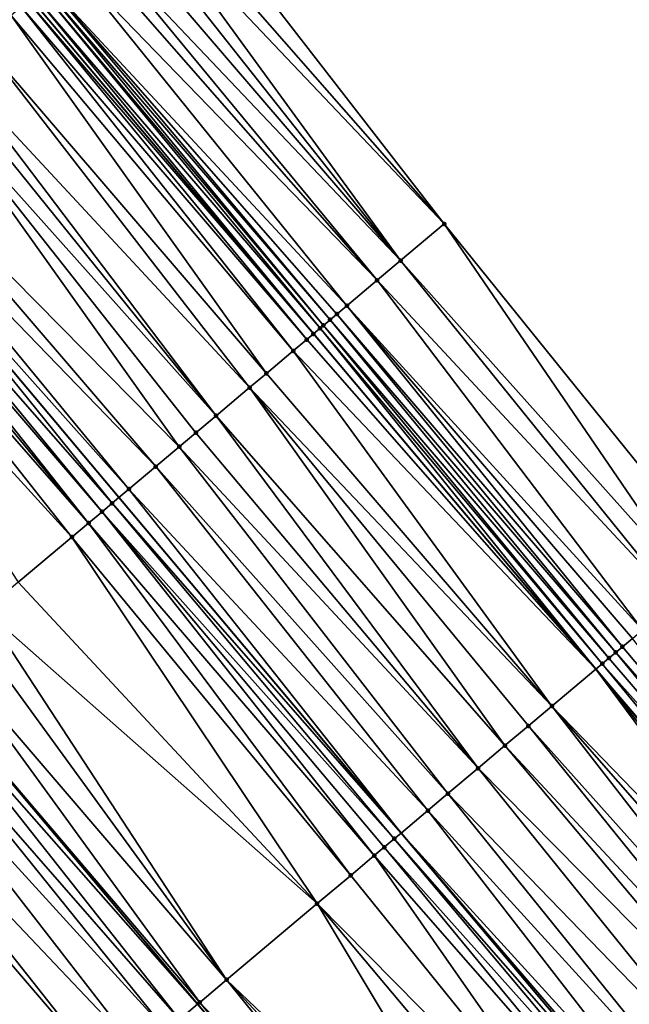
# Model space of a CAD drawing. Header units: feet. Extents: x 2004186 to 2014793, y 836912 to 864902.
# Tile 412 of 656: x 2009057 to 2009085, y 849996 to 850041. Entities that reach past the tile are written whole.
import ezdxf

# ---------------------------------------------------------------- set-up
doc = ezdxf.new("R2010")
doc.units = ezdxf.units.FT
doc.header["$LTSCALE"] = 100
doc.header["$MEASUREMENT"] = 0
for name, color, linetype, lineweight in [('EP_Travel Lane', 5, 'Continuous', 40), ('GPL_Skip Line', 2, 'Continuous', 40), ('Road Shots', 4, 'Continuous', 200), ('Road X-Section', 30, 'Continuous', 13)]:
    doc.layers.add(name, color=color, linetype=linetype, lineweight=lineweight)
doc.layers.add('I-77 SB_MM21-27-Surface-Border', color=7, linetype='Continuous')
doc.layers.add('I-77 SB_MM21-27-Surface-TIN', color=7, linetype='Continuous')

msp = doc.modelspace()

# ---------------------------------------------------------------- linework, layer by layer
at = {"layer": 'EP_Travel Lane'}
msp.add_polyline3d([(2009096.065092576, 849996.2953501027, 426.3379628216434), (2009083.178587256, 850011.5902940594, 426.4051293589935), (2009070.292047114, 850026.8852793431, 426.4323151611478), (2009057.40551984, 850042.1802493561, 426.474261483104), (2009044.539144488, 850057.4826363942, 426.5060240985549), (2009031.678576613, 850072.7994289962, 426.5504264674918), (2009018.818037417, 850088.1161874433, 426.6093971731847), (2009005.957484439, 850103.4329623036, 426.6613811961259), (2008993.09694968, 850118.7497154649, 426.7226047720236), (2008980.236409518, 850134.0664750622, 426.7811167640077), (2008967.375867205, 850149.3832372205, 426.8384957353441), (2008954.515327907, 850164.6999957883, 426.8974205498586), (2008941.631527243, 850180.0142721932, 426.9677083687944), (2008928.749518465, 850195.3129192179, 427.0401961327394), (2008915.867513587, 850210.6115616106, 427.1143977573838), (2008902.985485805, 850225.9102312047, 427.1784940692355)], dxfattribs=at)
at = {"layer": 'GPL_Skip Line'}
for points in [[(2009087.16368466, 849988.8069111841, 426.4817926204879), (2009074.288790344, 850004.1116463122, 426.5356119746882), (2009061.413874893, 850019.4164065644, 426.5651415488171), (2009048.53896791, 850034.7211567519, 426.6044015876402), (2009035.670001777, 850050.030885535, 426.6502886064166), (2009022.805090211, 850065.344005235, 426.7006072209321), (2009009.940199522, 850080.657100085, 426.7615474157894), (2008997.07530766, 850095.9701963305, 426.8218910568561), (2008984.210412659, 850111.2832963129, 426.8806374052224), (2008971.345515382, 850126.5963990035, 426.9382262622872), (2008958.480660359, 850141.9094513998, 427.01731217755), (2008945.615788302, 850157.2225240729, 427.0877314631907), (2008932.739030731, 850172.525611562, 427.1546757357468), (2008919.856995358, 850187.82429017, 427.2154230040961), (2008906.97498091, 850203.1229439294, 427.2854018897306), (2008894.092958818, 850218.4216067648, 427.3520091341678), (2008881.210969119, 850233.7202311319, 427.4329074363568)], [(2009077.895265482, 849981.0102519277, 426.3296685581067), (2009065.008742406, 849996.3052169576, 426.3764487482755), (2009052.122198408, 850011.6002068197, 426.3992057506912), (2009039.235665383, 850026.8951836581, 426.4345751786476), (2009026.353558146, 850042.2046134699, 426.477128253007), (2009013.483429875, 850057.5133065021, 426.5384554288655), (2009000.613270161, 850072.8220369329, 426.5838214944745), (2008987.743123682, 850088.1307516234, 426.6358886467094), (2008974.872983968, 850103.4394582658, 426.6914313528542), (2008962.002895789, 850118.748103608, 426.7731424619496), (2008949.132790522, 850134.0567692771, 426.8462031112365), (2008936.26271348, 850149.3654013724, 426.9336064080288), (2008923.393110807, 850164.6566634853, 427.0131152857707), (2008910.511035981, 850179.955388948, 427.0564485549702), (2008897.629021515, 850195.2540427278, 427.1264199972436), (2008884.746997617, 850210.5527077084, 427.1922301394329), (2008871.865013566, 850225.8513253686, 427.2756201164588)]]:
    msp.add_polyline3d(points, dxfattribs=at)
at = {"layer": 'I-77 SB_MM21-27-Surface-Border', "color": 3, "linetype": 'ByBlock', "lineweight": -2}
msp.add_polyline3d([(2008908.472840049, 850230.5318923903, 426.9366870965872), (2008921.048963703, 850214.9754968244, 426.9038368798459), (2008935.00174595, 850200.5787612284, 426.7700949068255), (2008948.03667981, 850185.4090092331, 426.6700748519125), (2008961.234243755, 850170.3459326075, 426.5922650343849), (2008974.099144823, 850155.0328254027, 426.5366194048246), (2008986.96402393, 850139.7197443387, 426.4698206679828), (2008997.379051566, 850122.34796759, 426.5327314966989), (2009012.693817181, 850109.0935405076, 426.3539804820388), (2009025.55872803, 850093.7804216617, 426.3032729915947), (2009038.576742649, 850078.5959855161, 426.2384243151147), (2009051.135421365, 850063.0255305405, 426.2035835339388), (2009063.996410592, 850047.7252894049, 426.1654649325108), (2009076.259161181, 850031.9055008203, 426.1660810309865), (2009088.827993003, 850016.3432278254, 426.1502365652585), (2009101.702891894, 850001.0384872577, 426.1016760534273), (2009115.036951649, 849986.1199736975, 426.0732741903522)], dxfattribs=at)
at = {"layer": 'I-77 SB_MM21-27-Surface-TIN', "color": 128, "linetype": 'ByBlock', "lineweight": -2}
for points in [[(2009063.078168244, 850046.9527410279, 426.2163341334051), (2009076.259161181, 850031.9055008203, 426.1660810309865), (2009063.996410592, 850047.7252894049, 426.1654649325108)], [(2009063.078168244, 850046.9527410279, 426.2163341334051), (2009062.466003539, 850046.4377125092, 426.2466380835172), (2009076.259161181, 850031.9055008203, 426.1660810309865)], [(2009062.466003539, 850046.4377125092, 426.2466380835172), (2009061.853839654, 850045.9226830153, 426.2778849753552), (2009074.26962622, 850030.2316577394, 426.2649480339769)], [(2009062.466003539, 850046.4377125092, 426.2466380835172), (2009074.26962622, 850030.2316577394, 426.2649480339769), (2009076.259161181, 850031.9055008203, 426.1660810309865)], [(2009061.853839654, 850045.9226830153, 426.2778849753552), (2009061.241674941, 850045.407654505, 426.3081807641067), (2009074.26962622, 850030.2316577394, 426.2649480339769)], [(2009061.241674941, 850045.407654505, 426.3081807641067), (2009060.476470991, 850044.7638665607, 426.3482805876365), (2009074.26962622, 850030.2316577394, 426.2649480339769)], [(2009060.01734412, 850044.3775991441, 426.3671679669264), (2009059.252137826, 850043.7338139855, 426.4045745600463), (2009073.198331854, 850029.3303651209, 426.3109313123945)], [(2009060.476470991, 850044.7638665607, 426.3482805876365), (2009060.01734412, 850044.3775991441, 426.3671679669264), (2009073.198331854, 850029.3303651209, 426.3109313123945)], [(2009060.476470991, 850044.7638665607, 426.3482805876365), (2009073.198331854, 850029.3303651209, 426.3109313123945), (2009074.26962622, 850030.2316577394, 426.2649480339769)], [(2009059.252137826, 850043.7338139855, 426.4045745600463), (2009058.180855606, 850042.8325069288, 426.4645181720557), (2009071.820964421, 850028.1715472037, 426.3827390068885)], [(2009059.252137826, 850043.7338139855, 426.4045745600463), (2009071.820964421, 850028.1715472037, 426.3827390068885), (2009073.198331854, 850029.3303651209, 426.3109313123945)], [(2009057.874768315, 850042.5749985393, 426.4739953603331), (2009057.568672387, 850042.3175004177, 426.4735455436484), (2009070.59662707, 850027.1414996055, 426.4342195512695)], [(2009058.027813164, 850042.7037513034, 426.4706399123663), (2009057.874768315, 850042.5749985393, 426.4739953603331), (2009070.749674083, 850027.2702497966, 426.4333519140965)], [(2009057.874768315, 850042.5749985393, 426.4739953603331), (2009070.59662707, 850027.1414996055, 426.4342195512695), (2009070.749674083, 850027.2702497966, 426.4333519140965)], [(2009058.180855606, 850042.8325069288, 426.4645181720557), (2009058.027813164, 850042.7037513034, 426.4706399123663), (2009071.055762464, 850027.52775689, 426.4251283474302)], [(2009058.027813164, 850042.7037513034, 426.4706399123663), (2009070.749674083, 850027.2702497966, 426.4333519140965), (2009071.055762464, 850027.52775689, 426.4251283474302)], [(2009058.180855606, 850042.8325069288, 426.4645181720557), (2009071.361844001, 850027.7852721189, 426.4090394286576), (2009071.820964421, 850028.1715472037, 426.3827390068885)], [(2009058.180855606, 850042.8325069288, 426.4645181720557), (2009071.055762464, 850027.52775689, 426.4251283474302), (2009071.361844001, 850027.7852721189, 426.4090394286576)], [(2009057.262578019, 850042.0600004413, 426.4748887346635), (2009070.290529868, 850026.8840029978, 426.4323056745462), (2009057.40551984, 850042.1802493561, 426.474261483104)], [(2009057.568672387, 850042.3175004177, 426.4735455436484), (2009057.40551984, 850042.1802493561, 426.474261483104), (2009070.292047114, 850026.8852793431, 426.4323151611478)], [(2009070.290529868, 850026.8840029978, 426.4323056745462), (2009070.292047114, 850026.8852793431, 426.4323151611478), (2009057.40551984, 850042.1802493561, 426.474261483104)], [(2009057.568672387, 850042.3175004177, 426.4735455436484), (2009070.292047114, 850026.8852793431, 426.4323151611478), (2009070.59662707, 850027.1414996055, 426.4342195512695)], [(2009056.956488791, 850041.8024943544, 426.4821397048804), (2009056.497353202, 850041.4162373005, 426.4910084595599), (2009069.372256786, 850026.1114911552, 426.4478519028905)], [(2009057.262578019, 850042.0600004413, 426.4748887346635), (2009056.956488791, 850041.8024943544, 426.4821397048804), (2009069.98443607, 850026.6265023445, 426.4343029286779)], [(2009056.956488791, 850041.8024943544, 426.4821397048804), (2009069.372256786, 850026.1114911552, 426.4478519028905), (2009069.98443607, 850026.6265023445, 426.4343029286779)], [(2009057.262578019, 850042.0600004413, 426.4748887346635), (2009069.98443607, 850026.6265023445, 426.4343029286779), (2009070.290529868, 850026.8840029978, 426.4323056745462)], [(2009056.497353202, 850041.4162373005, 426.4910084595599), (2009055.11994497, 850040.2574678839, 426.5159281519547), (2009068.147895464, 850025.0814720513, 426.4717841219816)], [(2009056.497353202, 850041.4162373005, 426.4910084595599), (2009068.147895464, 850025.0814720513, 426.4717841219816), (2009069.372256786, 850026.1114911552, 426.4478519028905)], [(2009055.11994497, 850040.2574678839, 426.5159281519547), (2009053.74253381, 850039.0987019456, 426.5374844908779), (2009067.382663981, 850024.4377168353, 426.4802411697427)], [(2009055.11994497, 850040.2574678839, 426.5159281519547), (2009067.382663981, 850024.4377168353, 426.4802411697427), (2009068.147895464, 850025.0814720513, 426.4717841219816)], [(2009053.74253381, 850039.0987019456, 426.5374844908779), (2009053.283395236, 850038.7124484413, 426.5429216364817), (2009065.852205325, 850023.1502012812, 426.5021071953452)], [(2009053.74253381, 850039.0987019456, 426.5374844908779), (2009065.852205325, 850023.1502012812, 426.5021071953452), (2009067.382663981, 850024.4377168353, 426.4802411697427)], [(2009053.283395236, 850038.7124484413, 426.5429216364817), (2009052.518163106, 850038.0686939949, 426.5506357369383), (2009065.852205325, 850023.1502012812, 426.5021071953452)], [(2009052.518163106, 850038.0686939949, 426.5506357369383), (2009050.069428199, 850036.0086703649, 426.5844100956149), (2009064.16869639, 850021.7339394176, 426.5210879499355)], [(2009052.518163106, 850038.0686939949, 426.5506357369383), (2009064.933928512, 850022.377693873, 426.5133663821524), (2009065.852205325, 850023.1502012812, 426.5021071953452)], [(2009052.518163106, 850038.0686939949, 426.5506357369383), (2009064.16869639, 850021.7339394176, 426.5210879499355), (2009064.933928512, 850022.377693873, 426.5133663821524)], [(2009050.069428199, 850036.0086703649, 426.5844100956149), (2009049.151156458, 850035.2361569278, 426.6014992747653), (2009063.097379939, 850020.8326730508, 426.5416912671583)], [(2009050.069428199, 850036.0086703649, 426.5844100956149), (2009063.097379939, 850020.8326730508, 426.5416912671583), (2009064.16869639, 850021.7339394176, 426.5210879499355)], [(2009049.151156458, 850035.2361569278, 426.6014992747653), (2009048.53896791, 850034.7211567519, 426.6044015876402), (2009061.873014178, 850019.8026592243, 426.560521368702)], [(2009049.151156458, 850035.2361569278, 426.6014992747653), (2009061.873014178, 850019.8026592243, 426.560521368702), (2009063.097379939, 850020.8326730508, 426.5416912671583)], [(2009047.926782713, 850034.2061525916, 426.6111558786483), (2009061.107782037, 850019.1589047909, 426.5682216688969), (2009048.53896791, 850034.7211567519, 426.6044015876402)], [(2009061.107782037, 850019.1589047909, 426.5682216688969), (2009061.413874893, 850019.4164065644, 426.5651415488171), (2009048.53896791, 850034.7211567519, 426.6044015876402)], [(2009061.873014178, 850019.8026592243, 426.560521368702), (2009048.53896791, 850034.7211567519, 426.6044015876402), (2009061.413874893, 850019.4164065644, 426.5651415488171)], [(2009047.926782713, 850034.2061525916, 426.6111558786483), (2009047.620687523, 850033.9486535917, 426.6115551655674), (2009060.648638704, 850018.7726569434, 426.5681892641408)], [(2009047.926782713, 850034.2061525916, 426.6111558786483), (2009060.648638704, 850018.7726569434, 426.5681892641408), (2009061.107782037, 850019.1589047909, 426.5682216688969)], [(2009047.314588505, 850033.6911591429, 426.6075544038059), (2009046.855434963, 850033.304923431, 426.5957899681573), (2009060.036440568, 850018.2576681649, 426.5600716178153)], [(2009047.620687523, 850033.9486535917, 426.6115551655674), (2009047.314588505, 850033.6911591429, 426.6075544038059), (2009060.036440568, 850018.2576681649, 426.5600716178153)], [(2009047.620687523, 850033.9486535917, 426.6115551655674), (2009060.036440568, 850018.2576681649, 426.5600716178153), (2009060.648638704, 850018.7726569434, 426.5681892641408)], [(2009046.855434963, 850033.304923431, 426.5957899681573), (2009045.784077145, 850032.4037062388, 426.5688526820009), (2009059.271185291, 850017.6139412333, 426.5411834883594)], [(2009046.855434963, 850033.304923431, 426.5957899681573), (2009059.271185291, 850017.6139412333, 426.5411834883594), (2009060.036440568, 850018.2576681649, 426.5600716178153)], [(2009045.784077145, 850032.4037062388, 426.5688526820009), (2009056.822377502, 850015.5540042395, 426.4911943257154), (2009059.271185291, 850017.6139412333, 426.5411834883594)], [(2009074.26962622, 850030.2316577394, 426.2649480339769), (2009087.603670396, 850015.3131626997, 426.2186627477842), (2009076.259161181, 850031.9055008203, 426.1660810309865)], [(2009076.259161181, 850031.9055008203, 426.1660810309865), (2009087.603670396, 850015.3131626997, 426.2186627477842), (2009088.827993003, 850016.3432278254, 426.1502365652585)], [(2009074.26962622, 850030.2316577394, 426.2649480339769), (2009073.198331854, 850029.3303651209, 426.3109313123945), (2009086.83846412, 850014.66937752, 426.2560885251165)], [(2009074.26962622, 850030.2316577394, 426.2649480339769), (2009086.83846412, 850014.66937752, 426.2560885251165), (2009087.603670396, 850015.3131626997, 426.2186627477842)], [(2009073.198331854, 850029.3303651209, 426.3109313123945), (2009071.820964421, 850028.1715472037, 426.3827390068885), (2009085.308035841, 850013.3818258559, 426.312865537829)], [(2009073.198331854, 850029.3303651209, 426.3109313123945), (2009085.308035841, 850013.3818258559, 426.312865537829), (2009086.83846412, 850014.66937752, 426.2560885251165)], [(2009071.361844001, 850027.7852721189, 426.4090394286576), (2009071.055762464, 850027.52775689, 426.4251283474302), (2009084.083714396, 850012.3517593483, 426.3826275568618)], [(2009071.820964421, 850028.1715472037, 426.3827390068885), (2009071.361844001, 850027.7852721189, 426.4090394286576), (2009084.389794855, 850012.6092758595, 426.3652991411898)], [(2009071.361844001, 850027.7852721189, 426.4090394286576), (2009084.083714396, 850012.3517593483, 426.3826275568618), (2009084.389794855, 850012.6092758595, 426.3652991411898)], [(2009071.820964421, 850028.1715472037, 426.3827390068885), (2009084.848912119, 850012.9955546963, 426.3353710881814), (2009085.308035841, 850013.3818258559, 426.312865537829)], [(2009071.820964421, 850028.1715472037, 426.3827390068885), (2009084.389794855, 850012.6092758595, 426.3652991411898), (2009084.848912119, 850012.9955546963, 426.3353710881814)], [(2009071.055762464, 850027.52775689, 426.4251283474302), (2009070.749674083, 850027.2702497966, 426.4333519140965), (2009083.7776287, 850012.0942490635, 426.3939365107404)], [(2009071.055762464, 850027.52775689, 426.4251283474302), (2009083.7776287, 850012.0942490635, 426.3939365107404), (2009084.083714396, 850012.3517593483, 426.3826275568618)], [(2009070.290529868, 850026.8840029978, 426.4323056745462), (2009069.98443607, 850026.6265023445, 426.4343029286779), (2009083.178587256, 850011.5902940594, 426.4051293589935)], [(2009070.290529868, 850026.8840029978, 426.4323056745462), (2009083.178587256, 850011.5902940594, 426.4051293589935), (2009070.292047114, 850026.8852793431, 426.4323151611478)], [(2009070.59662707, 850027.1414996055, 426.4342195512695), (2009070.292047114, 850026.8852793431, 426.4323151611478), (2009083.178587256, 850011.5902940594, 426.4051293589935)], [(2009070.749674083, 850027.2702497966, 426.4333519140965), (2009070.59662707, 850027.1414996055, 426.4342195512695), (2009083.471539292, 850011.8367431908, 426.4009799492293)], [(2009070.59662707, 850027.1414996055, 426.4342195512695), (2009083.178587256, 850011.5902940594, 426.4051293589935), (2009083.471539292, 850011.8367431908, 426.4009799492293)], [(2009070.749674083, 850027.2702497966, 426.4333519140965), (2009083.471539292, 850011.8367431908, 426.4009799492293), (2009083.7776287, 850012.0942490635, 426.3939365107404)], [(2009069.98443607, 850026.6265023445, 426.4343029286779), (2009069.372256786, 850026.1114911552, 426.4478519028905), (2009083.178587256, 850011.5902940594, 426.4051293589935)], [(2009069.372256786, 850026.1114911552, 426.4478519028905), (2009068.147895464, 850025.0814720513, 426.4717841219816), (2009081.175851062, 850009.9054701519, 426.4334963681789)], [(2009069.372256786, 850026.1114911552, 426.4478519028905), (2009081.175851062, 850009.9054701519, 426.4334963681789), (2009083.178587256, 850011.5902940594, 426.4051293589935)], [(2009068.147895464, 850025.0814720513, 426.4717841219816), (2009067.382663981, 850024.4377168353, 426.4802411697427), (2009081.175851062, 850009.9054701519, 426.4334963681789)], [(2009067.382663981, 850024.4377168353, 426.4802411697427), (2009065.852205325, 850023.1502012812, 426.5021071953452), (2009079.033209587, 850008.1029476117, 426.4648480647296)], [(2009067.382663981, 850024.4377168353, 426.4802411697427), (2009080.104532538, 850009.0042062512, 426.4517154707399), (2009081.175851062, 850009.9054701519, 426.4334963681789)], [(2009067.382663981, 850024.4377168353, 426.4802411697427), (2009079.033209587, 850008.1029476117, 426.4648480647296), (2009080.104532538, 850009.0042062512, 426.4517154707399)], [(2009065.852205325, 850023.1502012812, 426.5021071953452), (2009064.933928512, 850022.377693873, 426.5133663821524), (2009077.808844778, 850007.0729326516, 426.4847742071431)], [(2009065.852205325, 850023.1502012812, 426.5021071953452), (2009077.808844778, 850007.0729326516, 426.4847742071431), (2009079.033209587, 850008.1029476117, 426.4648480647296)], [(2009064.933928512, 850022.377693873, 426.5133663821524), (2009064.16869639, 850021.7339394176, 426.5210879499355), (2009077.808844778, 850007.0729326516, 426.4847742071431)], [(2009064.16869639, 850021.7339394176, 426.5210879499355), (2009063.097379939, 850020.8326730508, 426.5416912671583), (2009076.431431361, 850005.9141693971, 426.5037339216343)], [(2009064.16869639, 850021.7339394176, 426.5210879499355), (2009076.431431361, 850005.9141693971, 426.5037339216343), (2009077.808844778, 850007.0729326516, 426.4847742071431)], [(2009063.097379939, 850020.8326730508, 426.5416912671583), (2009061.873014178, 850019.8026592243, 426.560521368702), (2009075.513160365, 850005.1416550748, 426.5216778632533)], [(2009063.097379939, 850020.8326730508, 426.5416912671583), (2009075.513160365, 850005.1416550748, 426.5216778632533), (2009076.431431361, 850005.9141693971, 426.5037339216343)], [(2009061.873014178, 850019.8026592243, 426.560521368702), (2009061.413874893, 850019.4164065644, 426.5651415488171), (2009074.288790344, 850004.1116463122, 426.5356119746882)], [(2009061.873014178, 850019.8026592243, 426.560521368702), (2009074.288790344, 850004.1116463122, 426.5356119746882), (2009075.513160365, 850005.1416550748, 426.5216778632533)], [(2009061.107782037, 850019.1589047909, 426.5682216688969), (2009074.288790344, 850004.1116463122, 426.5356119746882), (2009061.413874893, 850019.4164065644, 426.5651415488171)], [(2009060.648638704, 850018.7726569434, 426.5681892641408), (2009060.036440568, 850018.2576681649, 426.5600716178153), (2009073.064411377, 850003.0816481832, 426.5392657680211)], [(2009061.107782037, 850019.1589047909, 426.5682216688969), (2009060.648638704, 850018.7726569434, 426.5681892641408), (2009073.982697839, 850003.8541441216, 426.5390955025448)], [(2009060.648638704, 850018.7726569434, 426.5681892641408), (2009073.523557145, 850003.4678931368, 426.5420962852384), (2009073.982697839, 850003.8541441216, 426.5390955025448)], [(2009060.648638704, 850018.7726569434, 426.5681892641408), (2009073.064411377, 850003.0816481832, 426.5392657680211), (2009073.523557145, 850003.4678931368, 426.5420962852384)], [(2009061.107782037, 850019.1589047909, 426.5682216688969), (2009073.982697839, 850003.8541441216, 426.5390955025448), (2009074.288790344, 850004.1116463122, 426.5356119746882)], [(2009060.036440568, 850018.2576681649, 426.5600716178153), (2009059.271185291, 850017.6139412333, 426.5411834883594), (2009071.993061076, 850002.1804220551, 426.5209662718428)], [(2009060.036440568, 850018.2576681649, 426.5600716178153), (2009071.993061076, 850002.1804220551, 426.5209662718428), (2009073.064411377, 850003.0816481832, 426.5392657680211)], [(2009059.271185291, 850017.6139412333, 426.5411834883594), (2009056.822377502, 850015.5540042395, 426.4911943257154), (2009070.462551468, 850000.8929670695, 426.4842749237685)], [(2009059.271185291, 850017.6139412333, 426.5411834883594), (2009070.462551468, 850000.8929670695, 426.4842749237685), (2009071.993061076, 850002.1804220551, 426.5209662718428)], [(2009056.822377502, 850015.5540042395, 426.4911943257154), (2009055.291866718, 850014.2665506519, 426.4531512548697), (2009070.462551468, 850000.8929670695, 426.4842749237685)], [(2009055.291866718, 850014.2665506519, 426.4531512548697), (2009054.526613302, 850013.6228215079, 426.4364019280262), (2009066.330191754, 849997.4168193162, 426.4038593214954)], [(2009055.291866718, 850014.2665506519, 426.4531512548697), (2009066.330191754, 849997.4168193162, 426.4038593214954), (2009070.462551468, 850000.8929670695, 426.4842749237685)], [(2009054.526613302, 850013.6228215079, 426.4364019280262), (2009053.302217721, 850012.5928431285, 426.4209619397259), (2009066.330191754, 849997.4168193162, 426.4038593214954)], [(2009084.848912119, 850012.9955546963, 426.3353710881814), (2009084.389794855, 850012.6092758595, 426.3652991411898), (2009097.264696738, 849997.3045317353, 426.3201767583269)], [(2009053.302217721, 850012.5928431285, 426.4209619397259), (2009052.122198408, 850011.6002068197, 426.3992057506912), (2009065.105786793, 849996.3868520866, 426.3776397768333)], [(2009053.302217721, 850012.5928431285, 426.4209619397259), (2009065.105786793, 849996.3868520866, 426.3776397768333), (2009066.330191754, 849997.4168193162, 426.4038593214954)], [(2009084.389794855, 850012.6092758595, 426.3652991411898), (2009084.083714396, 850012.3517593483, 426.3826275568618), (2009097.264696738, 849997.3045317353, 426.3201767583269)], [(2009083.7776287, 850012.0942490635, 426.3939365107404), (2009083.471539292, 850011.8367431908, 426.4009799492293), (2009096.805561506, 849996.9182742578, 426.3294544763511)], [(2009084.083714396, 850012.3517593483, 426.3826275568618), (2009083.7776287, 850012.0942490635, 426.3939365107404), (2009096.805561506, 849996.9182742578, 426.3294544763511)], [(2009084.083714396, 850012.3517593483, 426.3826275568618), (2009096.805561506, 849996.9182742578, 426.3294544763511), (2009097.264696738, 849997.3045317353, 426.3201767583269)], [(2009051.771715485, 850011.3053793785, 426.3927438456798), (2009065.008742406, 849996.3052169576, 426.3764487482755), (2009052.122198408, 850011.6002068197, 426.3992057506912)], [(2009065.105786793, 849996.3868520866, 426.3776397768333), (2009052.122198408, 850011.6002068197, 426.3992057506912), (2009065.008742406, 849996.3052169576, 426.3764487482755)], [(2009081.175851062, 850009.9054701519, 426.4334963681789), (2009095.122060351, 849995.5020031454, 426.3573771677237), (2009083.178587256, 850011.5902940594, 426.4051293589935)], [(2009083.471539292, 850011.8367431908, 426.4009799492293), (2009083.178587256, 850011.5902940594, 426.4051293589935), (2009096.193376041, 849996.4032704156, 426.3359004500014)], [(2009095.581193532, 849995.888263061, 426.3457423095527), (2009096.065092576, 849996.2953501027, 426.3379628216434), (2009083.178587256, 850011.5902940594, 426.4051293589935)], [(2009096.193376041, 849996.4032704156, 426.3359004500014), (2009083.178587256, 850011.5902940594, 426.4051293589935), (2009096.065092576, 849996.2953501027, 426.3379628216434)], [(2009095.581193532, 849995.888263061, 426.3457423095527), (2009083.178587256, 850011.5902940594, 426.4051293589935), (2009095.122060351, 849995.5020031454, 426.3573771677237)], [(2009083.471539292, 850011.8367431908, 426.4009799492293), (2009096.193376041, 849996.4032704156, 426.3359004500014), (2009096.805561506, 849996.9182742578, 426.3294544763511)], [(2009051.771715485, 850011.3053793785, 426.3927438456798), (2009051.00646414, 850010.6616477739, 426.3783733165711), (2009064.187490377, 849995.6143679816, 426.3663694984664)], [(2009051.771715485, 850011.3053793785, 426.3927438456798), (2009064.187490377, 849995.6143679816, 426.3663694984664), (2009065.008742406, 849996.3052169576, 426.3764487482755)], [(2009051.00646414, 850010.6616477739, 426.3783733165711), (2009050.08815403, 850009.8891799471, 426.3513652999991), (2009063.575288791, 849995.0993833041, 426.3542869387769)], [(2009051.00646414, 850010.6616477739, 426.3783733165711), (2009063.575288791, 849995.0993833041, 426.3542869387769), (2009064.187490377, 849995.6143679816, 426.3663694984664)], [(2009050.08815403, 850009.8891799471, 426.3513652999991), (2009048.557630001, 850008.6017421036, 426.29810102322), (2009062.350875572, 849994.0694258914, 426.3185764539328)], [(2009050.08815403, 850009.8891799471, 426.3513652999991), (2009062.350875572, 849994.0694258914, 426.3185764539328), (2009063.575288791, 849995.0993833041, 426.3542869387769)], [(2009081.175851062, 850009.9054701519, 426.4334963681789), (2009080.104532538, 850009.0042062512, 426.4517154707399), (2009093.438563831, 849994.0857265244, 426.3906253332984)], [(2009081.175851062, 850009.9054701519, 426.4334963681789), (2009094.356837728, 849994.858237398, 426.3760157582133), (2009095.122060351, 849995.5020031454, 426.3573771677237)], [(2009081.175851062, 850009.9054701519, 426.4334963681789), (2009093.438563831, 849994.0857265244, 426.3906253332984), (2009094.356837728, 849994.858237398, 426.3760157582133)], [(2009080.104532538, 850009.0042062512, 426.4517154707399), (2009079.033209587, 850008.1029476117, 426.4648480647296), (2009092.673330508, 849993.4419734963, 426.3969670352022)], [(2009080.104532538, 850009.0042062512, 426.4517154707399), (2009092.673330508, 849993.4419734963, 426.3969670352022), (2009093.438563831, 849994.0857265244, 426.3906253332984)], [(2009048.557630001, 850008.6017421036, 426.29810102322), (2009047.945423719, 850008.0867630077, 426.2806221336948), (2009060.973405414, 849992.9107300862, 426.2723264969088)], [(2009048.557630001, 850008.6017421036, 426.29810102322), (2009060.973405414, 849992.9107300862, 426.2723264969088), (2009062.350875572, 849994.0694258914, 426.3185764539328)], [(2009047.945423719, 850008.0867630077, 426.2806221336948), (2009046.261867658, 850006.670557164, 426.2454429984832), (2009059.442888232, 849991.6232841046, 426.2269301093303)], [(2009047.945423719, 850008.0867630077, 426.2806221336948), (2009059.442888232, 849991.6232841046, 426.2269301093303), (2009060.973405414, 849992.9107300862, 426.2723264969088)], [(2009079.033209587, 850008.1029476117, 426.4648480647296), (2009077.808844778, 850007.0729326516, 426.4847742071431), (2009091.908098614, 849992.7982187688, 426.4049518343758)], [(2009079.033209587, 850008.1029476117, 426.4648480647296), (2009091.908098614, 849992.7982187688, 426.4049518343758), (2009092.673330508, 849993.4419734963, 426.3969670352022)], [(2009077.808844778, 850007.0729326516, 426.4847742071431), (2009076.431431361, 850005.9141693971, 426.5037339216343), (2009090.377641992, 849991.5107007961, 426.4291559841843)], [(2009077.808844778, 850007.0729326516, 426.4847742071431), (2009090.377641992, 849991.5107007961, 426.4291559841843), (2009091.908098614, 849992.7982187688, 426.4049518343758)], [(2009046.261867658, 850006.670557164, 426.2454429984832), (2009043.813055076, 850004.6106258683, 426.1899452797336), (2009057.45322388, 849989.9495948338, 426.1770938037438)], [(2009046.261867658, 850006.670557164, 426.2454429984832), (2009057.45322388, 849989.9495948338, 426.1770938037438), (2009059.442888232, 849991.6232841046, 426.2269301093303)], [(2009076.431431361, 850005.9141693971, 426.5037339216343), (2009075.513160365, 850005.1416550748, 426.5216778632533), (2009089.000231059, 849990.3519345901, 426.4509696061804)], [(2009076.431431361, 850005.9141693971, 426.5037339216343), (2009089.000231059, 849990.3519345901, 426.4509696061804), (2009090.377641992, 849991.5107007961, 426.4291559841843)], [(2009075.513160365, 850005.1416550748, 426.5216778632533), (2009074.288790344, 850004.1116463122, 426.5356119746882), (2009087.775869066, 849989.3219162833, 426.4741310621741)], [(2009075.513160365, 850005.1416550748, 426.5216778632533), (2009087.775869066, 849989.3219162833, 426.4741310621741), (2009089.000231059, 849990.3519345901, 426.4509696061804)], [(2009043.813055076, 850004.6106258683, 426.1899452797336), (2009056.687965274, 849989.3058718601, 426.1543792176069), (2009057.45322388, 849989.9495948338, 426.1770938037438)], [(2009073.982697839, 850003.8541441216, 426.5390955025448), (2009087.16368466, 849988.8069111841, 426.4817926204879), (2009074.288790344, 850004.1116463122, 426.5356119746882)], [(2009087.316731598, 849988.9356614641, 426.4808390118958), (2009074.288790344, 850004.1116463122, 426.5356119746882), (2009087.16368466, 849988.8069111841, 426.4817926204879)], [(2009087.775869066, 849989.3219162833, 426.4741310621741), (2009074.288790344, 850004.1116463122, 426.5356119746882), (2009087.316731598, 849988.9356614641, 426.4808390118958)], [(2009073.982697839, 850003.8541441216, 426.5390955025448), (2009073.523557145, 850003.4678931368, 426.5420962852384), (2009086.857590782, 849988.5494106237, 426.4836998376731)], [(2009073.982697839, 850003.8541441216, 426.5390955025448), (2009086.857590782, 849988.5494106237, 426.4836998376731), (2009087.16368466, 849988.8069111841, 426.4817926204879)], [(2009073.064411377, 850003.0816481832, 426.5392657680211), (2009071.993061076, 850002.1804220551, 426.5209662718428), (2009084.561846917, 849986.6182037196, 426.4522773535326)], [(2009073.523557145, 850003.4678931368, 426.5420962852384), (2009073.064411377, 850003.0816481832, 426.5392657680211), (2009086.245397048, 849988.0344166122, 426.4806414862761)], [(2009073.064411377, 850003.0816481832, 426.5392657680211), (2009084.561846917, 849986.6182037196, 426.4522773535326), (2009086.245397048, 849988.0344166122, 426.4806414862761)], [(2009073.523557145, 850003.4678931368, 426.5420962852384), (2009086.245397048, 849988.0344166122, 426.4806414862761), (2009086.857590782, 849988.5494106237, 426.4836998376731)], [(2009071.993061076, 850002.1804220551, 426.5209662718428), (2009070.462551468, 850000.8929670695, 426.4842749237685), (2009084.561846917, 849986.6182037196, 426.4522773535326)], [(2009070.462551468, 850000.8929670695, 426.4842749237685), (2009066.330191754, 849997.4168193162, 426.4038593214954), (2009080.888640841, 849983.5282915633, 426.3837382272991)], [(2009070.462551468, 850000.8929670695, 426.4842749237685), (2009083.337444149, 849985.588233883, 426.4285779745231), (2009084.561846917, 849986.6182037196, 426.4522773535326)], [(2009070.462551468, 850000.8929670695, 426.4842749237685), (2009080.888640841, 849983.5282915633, 426.3837382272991), (2009083.337444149, 849985.588233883, 426.4285779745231)], [(2009066.330191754, 849997.4168193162, 426.4038593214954), (2009065.105786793, 849996.3868520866, 426.3776397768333), (2009078.898992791, 849981.8545829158, 426.352635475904)], [(2009066.330191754, 849997.4168193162, 426.4038593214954), (2009079.970341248, 849982.7558112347, 426.368816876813), (2009080.888640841, 849983.5282915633, 426.3837382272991)], [(2009066.330191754, 849997.4168193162, 426.4038593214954), (2009078.898992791, 849981.8545829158, 426.352635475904), (2009079.970341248, 849982.7558112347, 426.368816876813)], [(2009064.187490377, 849995.6143679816, 426.3663694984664), (2009077.895265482, 849981.0102519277, 426.3296685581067), (2009065.008742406, 849996.3052169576, 426.3764487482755)], [(2009065.105786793, 849996.3868520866, 426.3776397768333), (2009065.008742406, 849996.3052169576, 426.3764487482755), (2009077.895265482, 849981.0102519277, 426.3296685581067)], [(2009065.105786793, 849996.3868520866, 426.3776397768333), (2009077.895265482, 849981.0102519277, 426.3296685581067), (2009078.898992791, 849981.8545829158, 426.352635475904)]]:
    msp.add_3dface(points, dxfattribs=at)
at = {"layer": 'Road Shots', "lineweight": 100}
for p in [(2009076.259161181, 850031.9055008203, 426.1660810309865), (2009074.26962622, 850030.2316577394, 426.2649480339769), (2009073.198331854, 850029.3303651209, 426.3109313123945), (2009071.361844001, 850027.7852721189, 426.4090394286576), (2009071.820964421, 850028.1715472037, 426.3827390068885), (2009071.055762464, 850027.52775689, 426.4251283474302), (2009070.290529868, 850026.8840029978, 426.4323056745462), (2009070.59662707, 850027.1414996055, 426.4342195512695), (2009070.749674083, 850027.2702497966, 426.4333519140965), (2009069.98443607, 850026.6265023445, 426.4343029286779), (2009069.372256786, 850026.1114911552, 426.4478519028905), (2009068.147895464, 850025.0814720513, 426.4717841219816), (2009067.382663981, 850024.4377168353, 426.4802411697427), (2009065.852205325, 850023.1502012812, 426.5021071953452), (2009064.933928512, 850022.377693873, 426.5133663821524), (2009064.16869639, 850021.7339394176, 426.5210879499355), (2009063.097379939, 850020.8326730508, 426.5416912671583), (2009061.873014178, 850019.8026592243, 426.560521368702), (2009060.648638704, 850018.7726569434, 426.5681892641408), (2009061.107782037, 850019.1589047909, 426.5682216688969), (2009060.036440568, 850018.2576681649, 426.5600716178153), (2009059.271185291, 850017.6139412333, 426.5411834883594), (2009084.389794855, 850012.6092758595, 426.3652991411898), (2009083.7776287, 850012.0942490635, 426.3939365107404), (2009084.083714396, 850012.3517593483, 426.3826275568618), (2009083.471539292, 850011.8367431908, 426.4009799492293), (2009081.175851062, 850009.9054701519, 426.4334963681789), (2009080.104532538, 850009.0042062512, 426.4517154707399), (2009079.033209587, 850008.1029476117, 426.4648480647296), (2009077.808844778, 850007.0729326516, 426.4847742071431), (2009076.431431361, 850005.9141693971, 426.5037339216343), (2009075.513160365, 850005.1416550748, 426.5216778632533), (2009073.982697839, 850003.8541441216, 426.5390955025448), (2009073.064411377, 850003.0816481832, 426.5392657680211), (2009073.523557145, 850003.4678931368, 426.5420962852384), (2009071.993061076, 850002.1804220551, 426.5209662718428), (2009070.462551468, 850000.8929670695, 426.4842749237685), (2009066.330191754, 849997.4168193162, 426.4038593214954), (2009065.105786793, 849996.3868520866, 426.3776397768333)]:
    msp.add_point(p, dxfattribs=at)
at = {"layer": 'Road X-Section', "extrusion": (-0.6437458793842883, 0.7652381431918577, 0.001351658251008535), "elevation": -642837.1501536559, "flags": 128}
msp.add_lwpolyline([(-2084581.226890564, 1294.939709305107), (-2084582.226890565, 1294.98499609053), (-2084583.226890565, 1295.036492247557), (-2084584.026890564, 1295.071492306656), (-2084585.026890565, 1295.108936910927), (-2084585.426890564, 1295.120991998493), (-2084585.826890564, 1295.128183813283), (-2084589.026890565, 1295.183317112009), (-2084590.826890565, 1295.21528030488), (-2084594.426890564, 1295.294714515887), (-2084595.626890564, 1295.322478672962), (-2084596.226890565, 1295.328487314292), (-2084596.826890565, 1295.333106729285), (-2084598.026890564, 1295.354178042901), (-2084599.426890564, 1295.367659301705), (-2084600.626890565, 1295.386454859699), (-2084603.426890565, 1295.438085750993), (-2084605.226890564, 1295.466174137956), (-2084606.626890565, 1295.493111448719), (-2084607.226890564, 1295.504875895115), (-2084607.626890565, 1295.508876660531), (-2084608.026890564, 1295.508477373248), (-2084608.826890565, 1295.501723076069), (-2084609.626890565, 1295.498820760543), (-2084610.826890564, 1295.481731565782), (-2084614.026890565, 1295.447957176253), (-2084615.026890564, 1295.440243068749), (-2084615.626890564, 1295.434805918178), (-2084617.426890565, 1295.413249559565), (-2084619.226890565, 1295.388329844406), (-2084619.826890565, 1295.379461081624), (-2084620.226890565, 1295.372210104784), (-2084620.626890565, 1295.370866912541), (-2084621.026890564, 1295.371316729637), (-2084621.226890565, 1295.367961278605), (-2084621.426890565, 1295.361839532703), (-2084622.826890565, 1295.301895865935), (-2084623.826890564, 1295.264489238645), (-2084624.426890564, 1295.245601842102), (-2084625.426890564, 1295.20550198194), (-2084626.226890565, 1295.175206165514), (-2084627.026890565, 1295.143959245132), (-2084627.826890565, 1295.113655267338), (-2084629.026890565, 1295.062786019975)], dxfattribs=at)
at = {"layer": 'Road X-Section', "extrusion": (-0.6437458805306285, 0.7652381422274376, 0.001351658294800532), "elevation": -642857.1532764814, "flags": 128}
msp.add_lwpolyline([(-2084581.425927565, 1294.935187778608), (-2084583.625927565, 1295.036845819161), (-2084584.625927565, 1295.07868525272), (-2084585.225927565, 1295.098893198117), (-2084585.825927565, 1295.114331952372), (-2084589.025927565, 1295.169829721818), (-2084591.225927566, 1295.205008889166), (-2084592.025927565, 1295.222487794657), (-2084594.025927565, 1295.275752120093), (-2084595.225927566, 1295.302760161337), (-2084596.225927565, 1295.317130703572), (-2084598.225927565, 1295.345348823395), (-2084599.825927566, 1295.360788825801), (-2084600.825927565, 1295.377538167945), (-2084602.825927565, 1295.415581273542), (-2084606.025927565, 1295.465570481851), (-2084607.025927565, 1295.484458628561), (-2084607.825927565, 1295.492576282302), (-2084608.425927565, 1295.492608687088), (-2084609.425927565, 1295.484908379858), (-2084611.025927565, 1295.466078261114), (-2084612.425927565, 1295.44547492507), (-2084613.425927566, 1295.437753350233), (-2084614.625927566, 1295.426494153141), (-2084616.625927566, 1295.404628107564), (-2084617.625927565, 1295.396171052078), (-2084619.225927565, 1295.372238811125), (-2084620.025927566, 1295.358689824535), (-2084620.425927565, 1295.356692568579), (-2084620.825927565, 1295.35860644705), (-2084621.025927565, 1295.357738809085), (-2084621.425927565, 1295.349515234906), (-2084621.825927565, 1295.333426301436), (-2084622.425927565, 1295.307125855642), (-2084624.225927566, 1295.235318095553), (-2084625.625927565, 1295.18933477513), (-2084628.225927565, 1295.090467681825)], dxfattribs=at)
at = {"layer": 'Road X-Section', "extrusion": (-0.6437458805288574, 0.7652381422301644, 0.001351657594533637), "elevation": -642877.153270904, "flags": 128}
msp.add_lwpolyline([(-2084583.225929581, 1295.003924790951), (-2084584.225929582, 1295.050736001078), (-2084585.025929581, 1295.081302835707), (-2084585.825929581, 1295.105348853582), (-2084586.825929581, 1295.128063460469), (-2084589.425929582, 1295.177899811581), (-2084591.425929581, 1295.223296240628), (-2084593.225929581, 1295.269546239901), (-2084594.825929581, 1295.305256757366), (-2084595.625929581, 1295.317339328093), (-2084596.825929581, 1295.328609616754), (-2084598.425929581, 1295.354829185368), (-2084603.825929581, 1295.4352448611), (-2084605.825929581, 1295.471936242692), (-2084607.225929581, 1295.490235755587), (-2084607.825929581, 1295.49306627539), (-2084608.425929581, 1295.490065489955), (-2084610.425929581, 1295.472647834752), (-2084611.625929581, 1295.454703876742), (-2084613.425929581, 1295.435744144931), (-2084615.025929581, 1295.415817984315), (-2084616.425929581, 1295.402685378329), (-2084617.825929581, 1295.384466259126), (-2084620.825929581, 1295.351949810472), (-2084621.225929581, 1295.344906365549), (-2084621.625929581, 1295.333597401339), (-2084622.025929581, 1295.316268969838), (-2084622.625929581, 1295.286340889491), (-2084623.225929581, 1295.26383531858), (-2084625.225929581, 1295.207058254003), (-2084626.225929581, 1295.169632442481), (-2084627.825929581, 1295.101206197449)], dxfattribs=at)
at = {"layer": 'Road X-Section', "extrusion": (-0.6437458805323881, 0.7652381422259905, 0.001351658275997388), "elevation": -642897.1532812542, "flags": 128}
msp.add_lwpolyline([(-2084584.025926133, 1295.037533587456), (-2084584.625926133, 1295.065947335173), (-2084585.225926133, 1295.087698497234), (-2084586.025926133, 1295.107352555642), (-2084588.025926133, 1295.142175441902), (-2084589.425926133, 1295.166775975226), (-2084591.625926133, 1295.209999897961), (-2084593.225926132, 1295.242632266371), (-2084594.625926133, 1295.271541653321), (-2084598.025926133, 1295.33107659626), (-2084599.425926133, 1295.34725801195), (-2084600.625926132, 1295.362179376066), (-2084603.825926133, 1295.407019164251), (-2084605.425926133, 1295.43071856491), (-2084607.625926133, 1295.459082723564), (-2084608.425926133, 1295.462141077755), (-2084609.025926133, 1295.459280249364), (-2084609.625926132, 1295.452572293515), (-2084611.225926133, 1295.429410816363), (-2084613.025926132, 1295.407597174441), (-2084615.025926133, 1295.383393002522), (-2084616.025926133, 1295.375408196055), (-2084617.025926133, 1295.369066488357), (-2084618.225926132, 1295.354456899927), (-2084619.225926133, 1295.335818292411), (-2084619.825926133, 1295.324183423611), (-2084620.625926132, 1295.31434155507), (-2084621.425926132, 1295.307895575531), (-2084622.025926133, 1295.298617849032), (-2084623.025926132, 1295.272952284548), (-2084623.825926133, 1295.24593238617), (-2084626.425926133, 1295.143220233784), (-2084627.825926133, 1295.080116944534)], dxfattribs=at)

doc.saveas('drawing.dxf')
